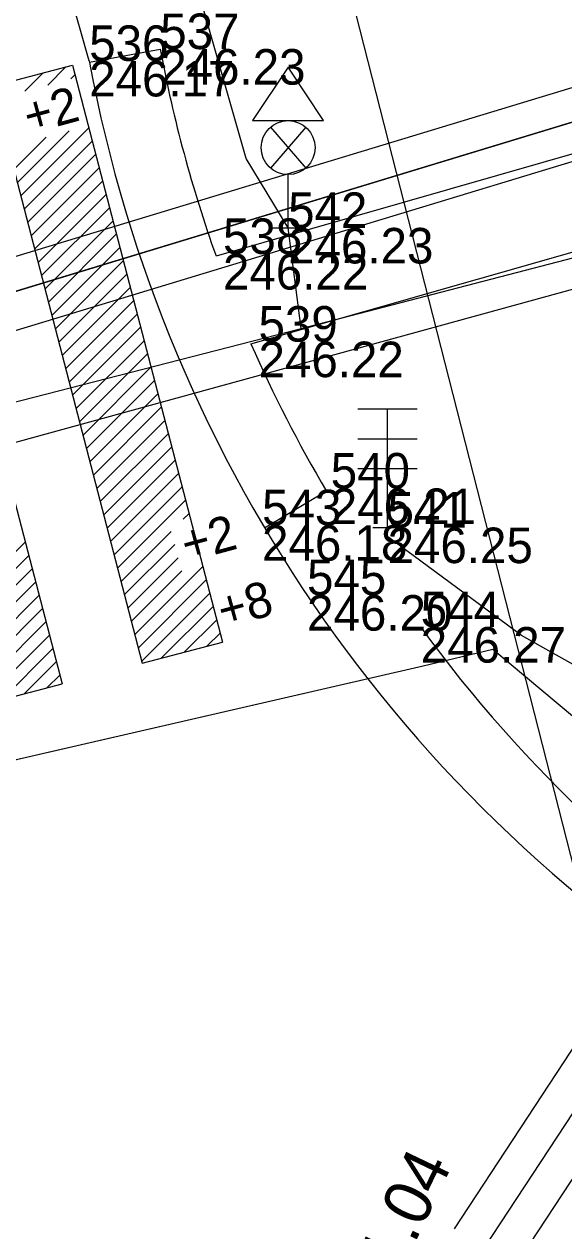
# Model space of a CAD drawing. Extents: x -599432 to -598680, y -1159407 to -1158632.
# Drawn here: x -599227.22 to -599222.66, y -1158947.6 to -1158937.41 of the extents above; entities that cross this region are included whole.
import ezdxf

# ---------------------------------------------------------------- set-up
doc = ezdxf.new("R2010")
doc.units = 0
for name, color, linetype in [('0004 VY - Body podrobné', 7, 'Continuous'), ('0005 VY - Body podrobné - čísla', 7, 'Continuous'), ('0006 VY - Body podrobné - výšky', 7, 'Continuous'), ('0027 ZA - Silnice_cesta zpevněná', 7, 'Continuous'), ('0031 ZA - Ostatní rozhraní', 7, 'Continuous'), ('0057 ZA - Doprava - BKOM buňky', 7, 'Continuous'), ('0063 ZA - Doprava - vodorovné značení', 7, 'Continuous'), ('0071 ZA - Zábradlí', 7, 'Continuous'), ('0073 TE - Výška obrubníků a zdí', 7, 'Continuous'), ('0105 ZA - TSB - VO - buňky', 7, 'Continuous'), ('0201 PV - BVK - kanalizace - popis', 7, 'Continuous'), ('0206 PV - BVK - kanalizace - jednotná', 7, 'Continuous'), ('0211 PV - BVK - kanalizace - jednotná okraj', 7, 'Continuous'), ('0214 PV - BVK - vodovod - pitná', 7, 'Continuous'), ('0264 PV - TB - parovod mimo provoz', 7, 'Continuous'), ('0359 PV - EON - sdělovací kabely', 7, 'Continuous'), ('0368 PV - EON - sdělovací chránička', 7, 'Continuous'), ('0407 PV - TSB - kabelové vedení přibližný zákres', 7, 'Continuous'), ('0454 PV - O2 - kabel zaměřený', 7, 'Continuous'), ('0530 PV - T-mobile - optické kabely', 7, 'Continuous'), ('0652 PV - BKOM - kabely bez rozlišení', 7, 'Continuous'), ('0703 PV - DIAL TELECOM optický kabel', 7, 'Continuous')]:
    doc.layers.add(name, color=color, linetype=linetype)

msp = doc.modelspace()

# ---------------------------------------------------------------- linework, layer by layer
at = {"layer": '0004 VY - Body podrobné'}
for p, q in [((-599226.07, -1158937.62), (-599226.07, -1158937.62)), ((-599226.67, -1158937.72), (-599226.67, -1158937.72)), ((-599224.99, -1158939.13), (-599224.99, -1158939.13)), ((-599225.54, -1158939.35), (-599225.54, -1158939.35)), ((-599225.24, -1158940.09), (-599225.24, -1158940.09)), ((-599224.63, -1158941.33), (-599224.63, -1158941.33)), ((-599225.21, -1158941.64), (-599225.21, -1158941.64)), ((-599224.15, -1158941.66), (-599224.15, -1158941.66)), ((-599224.83, -1158942.23), (-599224.83, -1158942.23)), ((-599223.87, -1158942.5), (-599223.87, -1158942.5))]:
    msp.add_line(p, q, dxfattribs=at)
at = {"layer": '0027 ZA - Silnice_cesta zpevněná'}
msp.add_line((-599226.67, -1158937.72), (-599230.94, -1158922.65), dxfattribs=at)
msp.add_arc((-599214.869, -1158935.536), 12.001, 190.4858, 239.7236, dxfattribs=at)
at = {"layer": '0031 ZA - Ostatní rozhraní'}
for p, q in [((-599217.28, -1158936.99), (-599225.599, -1158939.367)), ((-599226.668, -1158937.731), (-599226.07, -1158937.62)), ((-599225.304, -1158940.108), (-599217.22, -1158937.8)), ((-599225.189, -1158941.662), (-599224.666, -1158941.351))]:
    msp.add_line(p, q, dxfattribs=at)
for start, end in [(190.5404, 199.6489), (203.6624, 210.6943)]:
    msp.add_arc((-599214.869, -1158935.536), 11.393, start, end, dxfattribs=at)
at = {"layer": '0057 ZA - Doprava - BKOM buňky'}
for p, q in [((-599223.9, -1158940.66), (-599224.4, -1158940.66)), ((-599224.15, -1158941.66), (-599224.15, -1158940.66)), ((-599224.4, -1158940.91), (-599223.9, -1158940.91)), ((-599224.4, -1158941.16), (-599223.9, -1158941.16)), ((-599224.275, -1158941.66), (-599224.025, -1158941.66))]:
    msp.add_line(p, q, dxfattribs=at)
at = {"layer": '0063 ZA - Doprava - vodorovné značení'}
for p, q in [((-599227.49, -1158937.933), (-599226.812, -1158937.757)), ((-599227.019, -1158937.924), (-599226.866, -1158937.771)), ((-599226.812, -1158937.757), (-599225.544, -1158942.627)), ((-599227.213, -1158937.976), (-599227.058, -1158937.821)), ((-599226.825, -1158937.871), (-599226.791, -1158937.837)), ((-599227.49, -1158937.933), (-599226.222, -1158942.804)), ((-599228.167, -1158938.11), (-599226.899, -1158942.98)), ((-599227.307, -1158938.636), (-599227.034, -1158938.363)), ((-599227.278, -1158938.748), (-599226.84, -1158938.31)), ((-599227.248, -1158938.86), (-599226.674, -1158938.286)), ((-599227.219, -1158938.972), (-599226.645, -1158938.398)), ((-599227.19, -1158939.085), (-599226.616, -1158938.511)), ((-599227.161, -1158939.197), (-599226.587, -1158938.623)), ((-599227.131, -1158939.309), (-599226.558, -1158938.735)), ((-599227.102, -1158939.421), (-599226.528, -1158938.847)), ((-599227.073, -1158939.533), (-599226.499, -1158938.96)), ((-599227.044, -1158939.646), (-599226.47, -1158939.072)), ((-599227.015, -1158939.758), (-599226.441, -1158939.184)), ((-599226.985, -1158939.87), (-599226.411, -1158939.296)), ((-599226.956, -1158939.982), (-599226.382, -1158939.408)), ((-599226.927, -1158940.094), (-599226.353, -1158939.521)), ((-599226.898, -1158940.207), (-599226.324, -1158939.633)), ((-599226.869, -1158940.319), (-599226.295, -1158939.745)), ((-599226.839, -1158940.431), (-599226.265, -1158939.857)), ((-599226.81, -1158940.543), (-599226.236, -1158939.969)), ((-599226.781, -1158940.655), (-599226.207, -1158940.082)), ((-599226.752, -1158940.768), (-599226.178, -1158940.194)), ((-599226.722, -1158940.88), (-599226.149, -1158940.306)), ((-599226.693, -1158940.992), (-599226.119, -1158940.418)), ((-599226.664, -1158941.104), (-599226.09, -1158940.53)), ((-599226.635, -1158941.217), (-599226.061, -1158940.643)), ((-599226.606, -1158941.329), (-599226.032, -1158940.755)), ((-599226.576, -1158941.441), (-599226.002, -1158940.867)), ((-599226.547, -1158941.553), (-599225.973, -1158940.979)), ((-599226.518, -1158941.665), (-599225.944, -1158941.091)), ((-599226.489, -1158941.778), (-599225.915, -1158941.204)), ((-599226.46, -1158941.89), (-599225.886, -1158941.316)), ((-599226.43, -1158942.002), (-599225.856, -1158941.428)), ((-599225.877, -1158941.59), (-599225.827, -1158941.54)), ((-599226.401, -1158942.114), (-599225.979, -1158941.692)), ((-599227.785, -1158942.357), (-599227.211, -1158941.783)), ((-599226.372, -1158942.226), (-599225.948, -1158941.803)), ((-599227.755, -1158942.469), (-599227.181, -1158941.895)), ((-599226.343, -1158942.339), (-599225.918, -1158941.914)), ((-599227.726, -1158942.581), (-599227.152, -1158942.007)), ((-599226.313, -1158942.451), (-599225.888, -1158942.025)), ((-599226.284, -1158942.563), (-599225.71, -1158941.989)), ((-599227.697, -1158942.694), (-599227.123, -1158942.12)), ((-599226.255, -1158942.675), (-599225.681, -1158942.101)), ((-599227.668, -1158942.806), (-599227.094, -1158942.232)), ((-599226.226, -1158942.787), (-599225.652, -1158942.213)), ((-599227.638, -1158942.918), (-599227.065, -1158942.344)), ((-599226.058, -1158942.761), (-599225.623, -1158942.326)), ((-599227.609, -1158943.03), (-599227.035, -1158942.456)), ((-599225.867, -1158942.711), (-599225.593, -1158942.438)), ((-599225.676, -1158942.662), (-599225.564, -1158942.55)), ((-599227.58, -1158943.142), (-599227.006, -1158942.568)), ((-599226.222, -1158942.804), (-599225.544, -1158942.627)), ((-599227.409, -1158943.113), (-599226.977, -1158942.681)), ((-599227.218, -1158943.063), (-599226.948, -1158942.793)), ((-599227.027, -1158943.013), (-599226.918, -1158942.905)), ((-599227.576, -1158943.156), (-599226.899, -1158942.98))]:
    msp.add_line(p, q, dxfattribs=at)
at = {"layer": '0071 ZA - Zábradlí'}
msp.add_arc((-599214.604, -1158935.759), 11.459, 216.0351, 238.2174, dxfattribs=at)
at = {"layer": '0105 ZA - TSB - VO - buňky'}
for p, q in [((-599224.84, -1158938.28), (-599225.14, -1158938.624)), ((-599225.14, -1158938.28), (-599224.84, -1158938.624)), ((-599224.99, -1158939.13), (-599224.99, -1158938.68)), ((-599225.14, -1158939.13), (-599224.84, -1158939.13))]:
    msp.add_line(p, q, dxfattribs=at)
msp.add_lwpolyline([(-599225.29, -1158938.224), (-599224.69, -1158938.224), (-599224.99, -1158937.774), (-599225.29, -1158938.224)], dxfattribs=at)
msp.add_circle((-599224.99, -1158938.452), 0.228, dxfattribs=at)
at = {"layer": '0206 PV - BVK - kanalizace - jednotná'}
msp.add_lwpolyline([(-599223.335, -1158947.745), (-599222.236, -1158946.076), (-599220.672, -1158944.304), (-599214.704, -1158939.667)], dxfattribs=at)
at = {"layer": '0211 PV - BVK - kanalizace - jednotná okraj'}
for points in [[(-599223.586, -1158947.58), (-599222.475, -1158945.893), (-599220.879, -1158944.085), (-599214.888, -1158939.43)], [(-599214.52, -1158939.904), (-599220.466, -1158944.524), (-599221.997, -1158946.258), (-599223.084, -1158947.91)]]:
    msp.add_lwpolyline(points, dxfattribs=at)
at = {"layer": '0214 PV - BVK - vodovod - pitná'}
msp.add_lwpolyline([(-599224.534, -1158936.87), (-599222.42, -1158945.16), (-599215.18, -1158973.1), (-599214.01, -1158973.78), (-599152.34, -1158956.416), (-599150.65, -1158955.95), (-599117.576, -1158946.804), (-599098.24, -1158941.96), (-599043.28, -1158926.64)], dxfattribs=at)
at = {"layer": '0264 PV - TB - parovod mimo provoz'}
msp.add_lwpolyline([(-599164.247, -1158923.62), (-599240.684, -1158944.621), (-599259.43, -1158878.076)], dxfattribs=at)
at = {"layer": '0359 PV - EON - sdělovací kabely'}
msp.add_lwpolyline([(-599279.16, -1158962.47), (-599254.08, -1158955.38), (-599253.49, -1158954.94), (-599253.3, -1158954.3), (-599252.93, -1158950.8), (-599250.35, -1158946.57), (-599249.33, -1158946.19), (-599247.7, -1158945.87), (-599212.14, -1158935.06), (-599209.49, -1158932.25), (-599207.11, -1158930.84), (-599200.83, -1158928.66), (-599200.36, -1158929.03), (-599198.47, -1158933.96), (-599197.14, -1158935.93), (-599194.75, -1158937.1), (-599192.69, -1158937.18), (-599181.15, -1158933.71), (-599175.84, -1158932.87), (-599169.02, -1158930.6), (-599153, -1158925.67), (-599136.91, -1158920.86)], dxfattribs=at)
msp.add_lwpolyline([(-599279.16, -1158962.47), (-599254.08, -1158955.38), (-599253.49, -1158954.94), (-599253.3, -1158954.3), (-599252.93, -1158950.8), (-599250.35, -1158946.57), (-599249.33, -1158946.19), (-599247.7, -1158945.87), (-599212.14, -1158935.06), (-599209.49, -1158932.25), (-599207.11, -1158930.84), (-599200.83, -1158928.66), (-599200.36, -1158929.03), (-599198.47, -1158933.96), (-599197.14, -1158935.93), (-599194.75, -1158937.1), (-599192.69, -1158937.18), (-599181.15, -1158933.71), (-599175.84, -1158932.87), (-599169.02, -1158930.6), (-599153, -1158925.67), (-599136.91, -1158920.86)], dxfattribs=at)
at = {"layer": '0368 PV - EON - sdělovací chránička'}
for p, q in [((-599247.699, -1158945.561), (-599212.329, -1158934.832)), ((-599212.155, -1158935.406), (-599247.525, -1158946.136))]:
    msp.add_line(p, q, dxfattribs=at)
at = {"layer": '0407 PV - TSB - kabelové vedení přibližný zákres'}
for p, q in [((-599225.345, -1158938.543), (-599230.098, -1158921.906)), ((-599224.879, -1158939.978), (-599216.809, -1158937.886)), ((-599224.99, -1158939.13), (-599225.345, -1158938.543)), ((-599224.879, -1158939.978), (-599224.99, -1158939.13)), ((-599244.297, -1158944.978), (-599224.879, -1158939.978))]:
    msp.add_line(p, q, dxfattribs=at)
at = {"layer": '0454 PV - O2 - kabel zaměřený'}
for points in [[(-599170.95, -1158960.75), (-599171.57, -1158958.1), (-599176.08, -1158938.65), (-599176.27, -1158937.98), (-599197.19, -1158944.1), (-599211.71, -1158947.94), (-599214.99, -1158947.61), (-599219.74, -1158945.64), (-599223.26, -1158942.69), (-599223.85, -1158942.83), (-599244.1, -1158947.49), (-599244.69, -1158950.99), (-599249.7, -1158956.72), (-599251.15, -1158957.14), (-599310.75, -1158974.35), (-599313.69, -1158973.15)], [(-599223.85, -1158942.83), (-599244.1, -1158947.49)]]:
    msp.add_lwpolyline(points, dxfattribs=at)
at = {"layer": '0530 PV - T-mobile - optické kabely'}
msp.add_lwpolyline([(-599212.139, -1158935.059), (-599247.7, -1158945.87)], dxfattribs=at)
at = {"layer": '0652 PV - BKOM - kabely bez rozlišení'}
msp.add_lwpolyline([(-599217.48, -1158945.68), (-599223.02, -1158942.57), (-599224.17, -1158941.72)], dxfattribs=at)
at = {"layer": '0703 PV - DIAL TELECOM optický kabel'}
for points in [[(-599207.11, -1158930.84), (-599209.49, -1158932.25), (-599212.14, -1158935.06), (-599247.7, -1158945.87), (-599249.33, -1158946.19), (-599250.35, -1158946.57), (-599252.93, -1158950.8), (-599253.3, -1158954.3), (-599253.49, -1158954.94), (-599254.08, -1158955.38), (-599279.16, -1158962.47), (-599298.66, -1158968.47), (-599301.55, -1158971.73), (-599312.63, -1158974.92), (-599314.3, -1158975.37), (-599319.632, -1158980.74)], [(-599212.14, -1158935.06), (-599247.7, -1158945.87)]]:
    msp.add_lwpolyline(points, dxfattribs=at)

# ---------------------------------------------------------------- texts
at = {"layer": '0005 VY - Body podrobné - čísla'}
for s, p in [('537', (-599226.07, -1158937.62)), ('536', (-599226.67, -1158937.72)), ('542', (-599224.99, -1158939.13)), ('538', (-599225.54, -1158939.35)), ('539', (-599225.24, -1158940.09)), ('540', (-599224.63, -1158941.33)), ('543', (-599225.21, -1158941.64)), ('541', (-599224.15, -1158941.66)), ('545', (-599224.83, -1158942.23)), ('544', (-599223.87, -1158942.5))]:
    msp.add_text(s, height=0.3, dxfattribs=at).set_placement(p)
at = {"layer": '0006 VY - Body podrobné - výšky'}
for s, p in [('246.23', (-599226.07, -1158937.92)), ('246.17', (-599226.67, -1158938.02)), ('246.23', (-599224.99, -1158939.43)), ('246.22', (-599225.54, -1158939.65)), ('246.22', (-599225.24, -1158940.39)), ('246.21', (-599224.63, -1158941.63)), ('246.18', (-599225.21, -1158941.94)), ('246.25', (-599224.15, -1158941.96)), ('246.20', (-599224.83, -1158942.53)), ('246.27', (-599223.87, -1158942.8))]:
    msp.add_text(s, height=0.3, dxfattribs=at).set_placement(p)
at = {"layer": '0073 TE - Výška obrubníků a zdí'}
for s, p in [('+2', (-599227.176, -1158938.339)), ('+2', (-599225.845, -1158941.954)), ('+8', (-599225.538, -1158942.511))]:
    msp.add_text(s, height=0.3, rotation=15.1896, dxfattribs=at).set_placement(p)
at = {"layer": '0201 PV - BVK - kanalizace - popis'}
msp.add_text('241.04', height=0.4, rotation=64.3725, dxfattribs=at).set_placement((-599224.31, -1158948.518))

doc.saveas('drawing.dxf')
